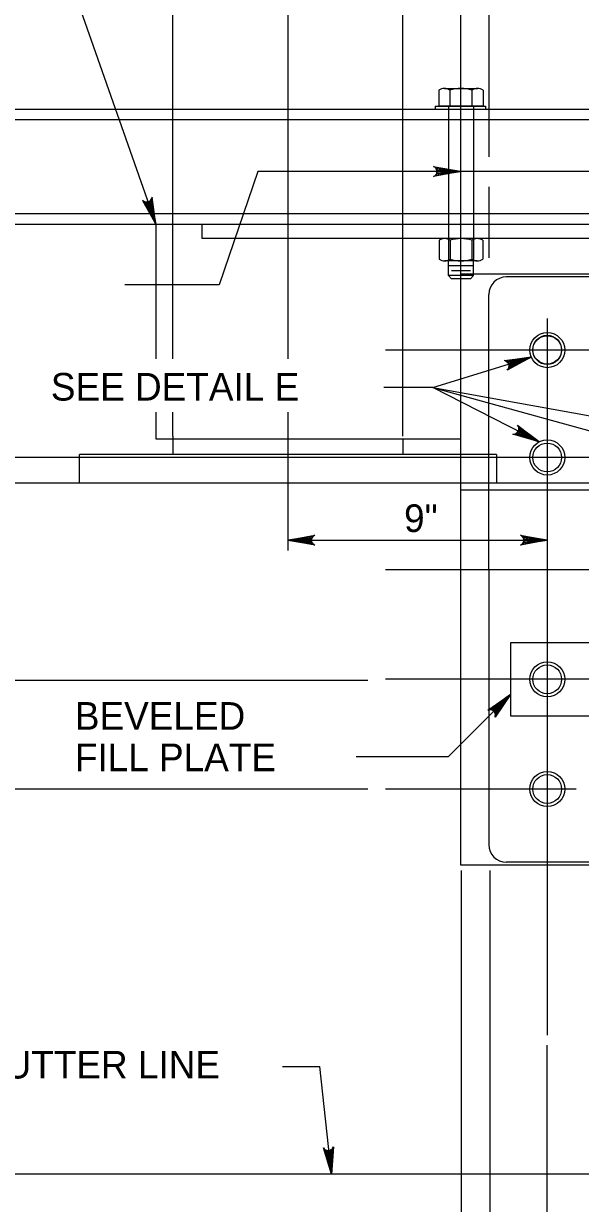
# Model space of a CAD drawing. Extents: x 632007860 to 635435983, y 295418622 to 297794622.
# Drawn here: x 633844963 to 633906421, y 295535766 to 295665908 of the extents above; entities that cross this region are included whole.
import ezdxf

# ---------------------------------------------------------------- set-up
doc = ezdxf.new("R2010")
doc.units = 0
for name, color, linetype in [('8', 7, 'Continuous'), ('S-ABUT', 7, 'Continuous'), ('S-DETL-DIMS', 7, 'Continuous'), ('S-DETL-T120', 7, 'Continuous'), ('S-STEL', 7, 'Continuous')]:
    doc.layers.add(name, color=color, linetype=linetype)

msp = doc.modelspace()

# ---------------------------------------------------------------- linework, layer by layer
at = {"layer": '8'}
for p, q in [((633874141, 295701322), (633874141, 295628919)), ((633893181, 295668605), (633893181, 295637533)), ((633902758, 295633378), (633902758, 295554331)), ((633884925, 295629933), (633932053, 295629933)), ((633874141, 295623044), (633874141, 295607782)), ((633932053, 295618047), (633840493, 295618047)), ((633884925, 295605683), (634063043, 295605683)), ((633933017, 295593578), (633884925, 295593578)), ((633905955, 295581474), (633884925, 295581474))]:
    msp.add_line(p, q, dxfattribs=at)
at = {"layer": 'S-ABUT'}
for p, q in [((633893231, 295615208), (633781252, 295615208)), ((634000348, 295615208), (633893231, 295615208)), ((634000348, 295539008), (633781252, 295539008))]:
    msp.add_line(p, q, dxfattribs=at)
at = {"layer": 'S-DETL-DIMS'}
for p, q in [((633896300, 295716957), (633896300, 295651212)), ((633850277, 295670211), (633859553, 295643777)), ((633896300, 295647889), (633896300, 295640073)), ((633890119, 295625763), (633900991, 295629098)), ((633890119, 295625763), (633884718, 295625763)), ((633890119, 295625763), (633926569, 295619210)), ((633874141, 295608919), (633902758, 295608919)), ((633882952, 295593453), (633810530, 295593453)), ((633898704, 295591884), (633891879, 295585051)), ((633881683, 295585051), (633891879, 295585051)), ((633882952, 295581474), (633810530, 295581474)), ((633893242, 295572503), (633893242, 295529919)), ((633896417, 295572503), (633896417, 295504931)), ((633902716, 295553233), (633902716, 295533644)), ((633873550, 295550859), (633877659, 295550859)), ((633878934, 295539008), (633877659, 295550859))]:
    msp.add_line(p, q, dxfattribs=at)
for points in [[(633893181, 295649583), (633890221, 295649028), (633890335, 295649107), (633890449, 295649186), (633890508, 295649285), (633890567, 295649384), (633890584, 295649483), (633890601, 295649583), (633890584, 295649682), (633890567, 295649781), (633890508, 295649880), (633890449, 295649979), (633890335, 295650058), (633890221, 295650137), (633893181, 295649583), (633890335, 295650058), (633890449, 295649979), (633893181, 295649583), (633890508, 295649880), (633890567, 295649781), (633893181, 295649583), (633890584, 295649682), (633890601, 295649583), (633893181, 295649583), (633890584, 295649483), (633890567, 295649384), (633893181, 295649583), (633890508, 295649285), (633890449, 295649186), (633893181, 295649583), (633890335, 295649107)], [(633928103, 295649583), (633870817, 295649583), (633866537, 295637082), (633856155, 295637082)], [(633859553, 295643777), (633859138, 295646759), (633859099, 295646626), (633859061, 295646492), (633858985, 295646405), (633858910, 295646318), (633858821, 295646270), (633858733, 295646222), (633858633, 295646207), (633858534, 295646192), (633858421, 295646216), (633858308, 295646240), (633858197, 295646323), (633858086, 295646406), (633859553, 295643777), (633858197, 295646323), (633858308, 295646240), (633859553, 295643777), (633858421, 295646216), (633858534, 295646192), (633859553, 295643777), (633858633, 295646207), (633858733, 295646222), (633859553, 295643777), (633858821, 295646270), (633858910, 295646318), (633859553, 295643777), (633858985, 295646405), (633859061, 295646492), (633859553, 295643777), (633859099, 295646626)], [(633900991, 295629098), (633898338, 295627675), (633898422, 295627784), (633898507, 295627894), (633898533, 295628006), (633898559, 295628119), (633898546, 295628219), (633898532, 295628318), (633898486, 295628408), (633898440, 295628497), (633898353, 295628574), (633898267, 295628651), (633898135, 295628692), (633898002, 295628733), (633900991, 295629098), (633898135, 295628692), (633898267, 295628651), (633900991, 295629098), (633898353, 295628574), (633898440, 295628497), (633900991, 295629098), (633898486, 295628408), (633898532, 295628318), (633900991, 295629098), (633898546, 295628219), (633898559, 295628119), (633900991, 295629098), (633898533, 295628006), (633898507, 295627894), (633900991, 295629098), (633898422, 295627784)], [(633901859, 295619763), (633890119, 295625763), (633913879, 295619227)], [(633901859, 295619763), (633898972, 295620618), (633899110, 295620636), (633899247, 295620654), (633899345, 295620716), (633899442, 295620777), (633899502, 295620858), (633899563, 295620938), (633899593, 295621035), (633899623, 295621131), (633899616, 295621246), (633899609, 295621361), (633899543, 295621483), (633899478, 295621605), (633901859, 295619763), (633899543, 295621483), (633899609, 295621361), (633901859, 295619763), (633899616, 295621246), (633899623, 295621131), (633901859, 295619763), (633899593, 295621035), (633899563, 295620938), (633901859, 295619763), (633899502, 295620858), (633899442, 295620777), (633901859, 295619763), (633899345, 295620716), (633899247, 295620654), (633901859, 295619763), (633899110, 295620636)], [(633874141, 295608919), (633877100, 295609473), (633876986, 295609394), (633876872, 295609315), (633876814, 295609216), (633876755, 295609117), (633876738, 295609018), (633876721, 295608919), (633876738, 295608819), (633876755, 295608720), (633876814, 295608621), (633876872, 295608522), (633876986, 295608443), (633877100, 295608364), (633874141, 295608919), (633876986, 295608443), (633876872, 295608522), (633874141, 295608919), (633876814, 295608621), (633876755, 295608720), (633874141, 295608919), (633876738, 295608819), (633876721, 295608919), (633874141, 295608919), (633876738, 295609018), (633876755, 295609117), (633874141, 295608919), (633876814, 295609216), (633876872, 295609315), (633874141, 295608919), (633876986, 295609394)], [(633902758, 295608919), (633899799, 295608364), (633899913, 295608443), (633900027, 295608522), (633900085, 295608621), (633900144, 295608720), (633900161, 295608819), (633900178, 295608919), (633900161, 295609018), (633900144, 295609117), (633900085, 295609216), (633900027, 295609315), (633899913, 295609394), (633899799, 295609473), (633902758, 295608919), (633899913, 295609394), (633900027, 295609315), (633902758, 295608919), (633900085, 295609216), (633900144, 295609117), (633902758, 295608919), (633900161, 295609018), (633900178, 295608919), (633902758, 295608919), (633900161, 295608819), (633900144, 295608720), (633902758, 295608919), (633900085, 295608621), (633900027, 295608522), (633902758, 295608919), (633899913, 295608443)], [(633898704, 295591884), (633897005, 295589398), (633897030, 295589534), (633897054, 295589671), (633897026, 295589783), (633896997, 295589894), (633896939, 295589977), (633896881, 295590059), (633896798, 295590117), (633896716, 295590175), (633896604, 295590203), (633896493, 295590232), (633896356, 295590207), (633896220, 295590182), (633898704, 295591884), (633896356, 295590207), (633896493, 295590232), (633898704, 295591884), (633896604, 295590203), (633896716, 295590175), (633898704, 295591884), (633896798, 295590117), (633896881, 295590059), (633898704, 295591884), (633896939, 295589977), (633896997, 295589894), (633898704, 295591884), (633897026, 295589783), (633897054, 295589671), (633898704, 295591884), (633897030, 295589534)], [(633878934, 295539008), (633878066, 295541890), (633878157, 295541786), (633878247, 295541681), (633878352, 295541633), (633878457, 295541585), (633878558, 295541579), (633878658, 295541572), (633878755, 295541600), (633878852, 295541627), (633878944, 295541697), (633879037, 295541766), (633879103, 295541887), (633879169, 295542009), (633878934, 295539008), (633879103, 295541887), (633879037, 295541766), (633878934, 295539008), (633878944, 295541697), (633878852, 295541627), (633878934, 295539008), (633878755, 295541600), (633878658, 295541572), (633878934, 295539008), (633878558, 295541579), (633878457, 295541585), (633878934, 295539008), (633878352, 295541633), (633878247, 295541681), (633878934, 295539008), (633878157, 295541786)]]:
    msp.add_lwpolyline(points, dxfattribs=at)
at = {"layer": 'S-STEL'}
for p, q in [((633861444, 295656474), (633861444, 295685043)), ((633886838, 295656474), (633886838, 295685043)), ((633890793, 295658553), (633890793, 295656811)), ((633891405, 295658743), (633895064, 295658743)), ((633892011, 295658553), (633892011, 295656811)), ((633894455, 295658553), (633894455, 295656811)), ((633895673, 295658553), (633895673, 295656811)), ((633781252, 295656474), (633934466, 295656474)), ((633861444, 295643777), (633861444, 295656474)), ((633886838, 295620406), (633886838, 295656474)), ((633890403, 295656812), (633890403, 295656474)), ((633895673, 295656811), (633890793, 295656811)), ((633891847, 295656812), (633891847, 295655247)), ((633894480, 295656812), (633891882, 295656812)), ((633894622, 295656812), (633894622, 295655247)), ((633895959, 295656812), (633895959, 295656474)), ((633934466, 295655293), (633781252, 295655293)), ((633891847, 295655293), (633891847, 295639731)), ((633894622, 295655293), (633894622, 295639731)), ((633781252, 295644958), (633849102, 295644958)), ((633849102, 295644958), (633934466, 295644958)), ((633781252, 295643777), (633849102, 295643777)), ((633849102, 295643777), (633934466, 295643777)), ((633859553, 295643777), (633859553, 295628919)), ((633861444, 295628919), (633861444, 295643777)), ((633864656, 295642190), (633864656, 295643777)), ((633934466, 295642190), (633864656, 295642190)), ((633890831, 295642006), (633890831, 295639916)), ((633895034, 295642192), (633891432, 295642192)), ((633892032, 295642006), (633892032, 295639916)), ((633894436, 295642006), (633894436, 295639916)), ((633895636, 295642006), (633895636, 295639917)), ((633895034, 295639731), (633891432, 295639731)), ((633891847, 295638106), (633891847, 295639731)), ((633894622, 295638106), (633894622, 295639731)), ((633894622, 295639189), (633891847, 295639189)), ((633892194, 295637760), (633891847, 295638106)), ((633894622, 295638106), (633891847, 295638106)), ((633894275, 295638648), (633892194, 295638648)), ((633934466, 295638271), (633893231, 295638271)), ((633893231, 295573092), (633893231, 295638271)), ((633894622, 295638106), (633894275, 295637760)), ((633894275, 295637760), (633892194, 295637760)), ((634103129, 295637960), (633898237, 295637960)), ((633896300, 295605682), (633896300, 295636023)), ((633859553, 295623044), (633859553, 295620097)), ((633861444, 295620406), (633861444, 295623044)), ((633859553, 295620097), (633893231, 295620097)), ((633861444, 295620406), (633861444, 295618383)), ((633886838, 295620097), (633886838, 295618383)), ((633851121, 295615208), (633851121, 295618383)), ((633893231, 295618383), (633851121, 295618383)), ((633897161, 295618383), (633893231, 295618383)), ((633897161, 295618383), (633897161, 295615208)), ((633893211, 295614472), (633934366, 295614472)), ((633896300, 295605682), (633896300, 295575341)), ((634038766, 295573092), (633893231, 295573092)), ((634038766, 295573404), (633898237, 295573404))]:
    msp.add_line(p, q, dxfattribs=at)
msp.add_lwpolyline([(633890403, 295656812), (633895959, 295656812)], dxfattribs=at)
msp.add_lwpolyline([(633931782, 295597613), (633898704, 295597613), (633898704, 295589543), (633931782, 295589543)], close=True, dxfattribs=at)
for centre, radius in [((633902758, 295629890), 1937), ((633902758, 295629933), 1587), ((633902758, 295629890), 1587), ((633902758, 295629890), 1587), ((633902758, 295629890), 1587), ((633902758, 295618047), 1937), ((633902758, 295618047), 1587), ((633902758, 295593578), 1937), ((633902758, 295593578), 1587), ((633902758, 295581474), 1937), ((633902758, 295581474), 1587), ((633902758, 295581473), 1587), ((633902758, 295581473), 1587), ((633902758, 295581473), 1587)]:
    msp.add_circle(centre, radius, dxfattribs=at)
for centre, radius, start, end in [((633891405, 295657660), 1083, 55.7053, 124.2947), ((633893233, 295654689), 4054, 72.47188, 107.52812), ((633895064, 295657660), 1083, 55.7053, 124.2947), ((633891432, 295641126), 1066, 55.7053, 124.2947), ((633893234, 295638200), 3991, 72.47188, 107.52812), ((633895034, 295641126), 1066, 55.7053, 124.2947), ((633891432, 295640797), 1066, 235.7053, 304.2947), ((633893234, 295643722), 3991, 252.47188, 287.52812), ((633895034, 295640797), 1066, 235.7053, 304.2947), ((633898236, 295636023), 1937, 90, 180), ((633898236, 295575341), 1937, 180, 270)]:
    msp.add_arc(centre, radius, start, end, dxfattribs=at)

# ---------------------------------------------------------------- texts
at = {"layer": 'S-DETL-T120'}
for s, height, p in [('SEE DETAIL E', 3048.01, (633847974, 295624324)), ('9"', 3048, (633886958, 295609827)), ('BEVELED ', 3048, (633850624, 295588016)), ('FILL PLATE', 3048, (633850624, 295583444)), ('GUTTER LINE', 3048.01, (633839698, 295549544))]:
    msp.add_text(s, height=height, dxfattribs=at).set_placement(p)

doc.saveas('drawing.dxf')
